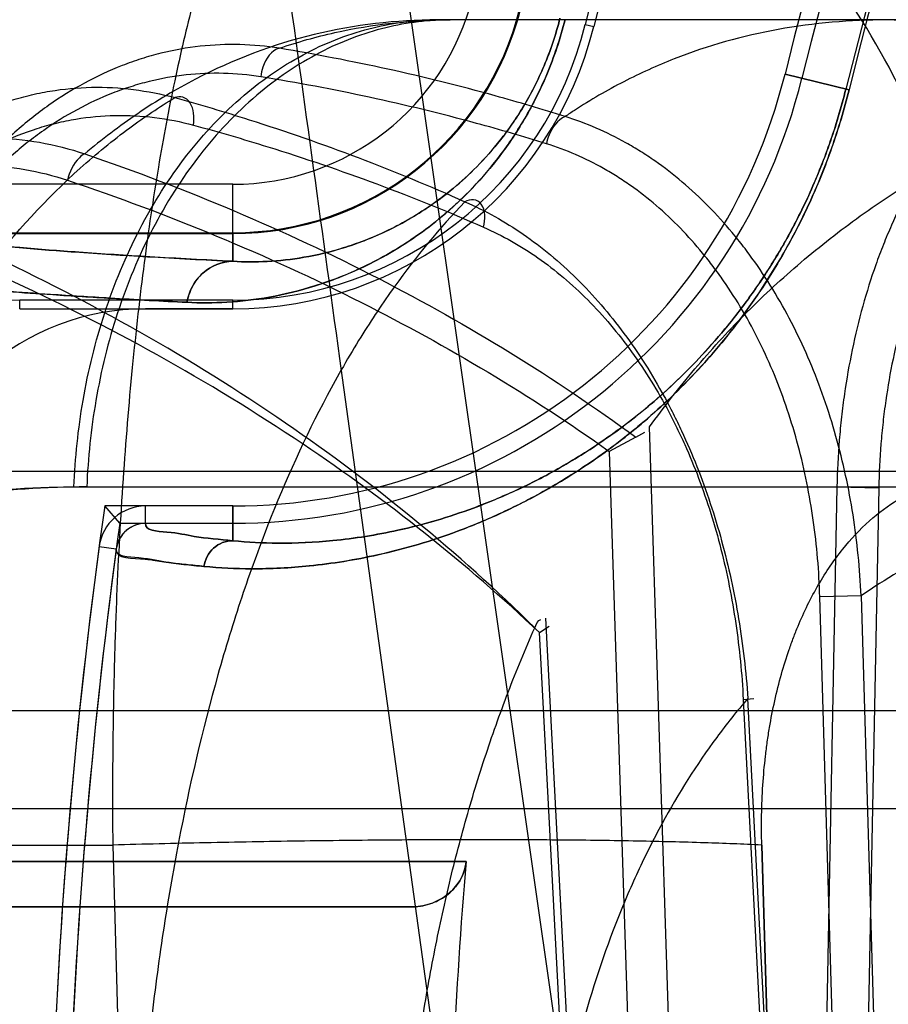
# Model space of a CAD drawing. Header units: millimetres. Extents: x 0 to 297, y 0 to 210.
# Tile 390 of 455: x 239.7503 to 239.8208, y 160.6194 to 160.6993. Entities that reach past the tile are written whole.
import ezdxf

# ---------------------------------------------------------------- set-up
doc = ezdxf.new("R2010")
doc.units = ezdxf.units.MM
doc.header["$LTSCALE"] = 16.335
doc.layers.get('0').update_dxf_attribs({"linetype": 'CONTINUOUS'})
for name, color, linetype in [('AXES_REF', 7, 'CONTINUOUS'), ('INTFCLR_1', 7, 'CONTINUOUS'), ('INTFCLR_144815', 7, 'CONTINUOUS'), ('INTFCLR_72935', 7, 'CONTINUOUS')]:
    doc.layers.add(name, color=color, linetype=linetype)

msp = doc.modelspace()

# ---------------------------------------------------------------- linework, layer by layer
at = {"color": 7, "linetype": 'Continuous'}
for radius in [7.756662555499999, 7.756, 7.706331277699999]:
    msp.add_circle((241.4302422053, 154.539298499), radius, dxfattribs=at)
msp.add_arc((241.4302422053, 154.539298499), 7.68, 278.2771290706, 261.7228709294, dxfattribs=at)
at = {"layer": 'AXES_REF', "color": 9, "linetype": 'Continuous'}
msp.add_arc((241.4302422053, 154.539298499), 7.075609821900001, 94.4118118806, 85.5881881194, dxfattribs=at)
at = {"layer": 'INTFCLR_1', "color": 9, "linetype": 'Continuous'}
for p, q in [((239.8124560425, 160.6949085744), (239.8176512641, 160.6936198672)), ((239.7676401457, 160.6859562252), (239.7431771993, 160.6859562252)), ((239.7676401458, 160.6797059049), (239.7676401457, 160.6859562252)), ((239.7421018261, 160.6819580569), (239.7676401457, 160.6819568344)), ((239.7605622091, 160.6584407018), (239.7605621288, 160.6598513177)), ((239.7676401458, 160.6570285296), (239.7676401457, 160.6598513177)), ((239.756785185, 160.6565461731), (239.7581833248, 160.6563589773)), ((239.7865670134, 160.6310033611), (239.7318387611, 160.6310033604)), ((239.6046852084, 160.627298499), (239.7820684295, 160.6272984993))]:
    msp.add_line(p, q, dxfattribs=at)
at = {"layer": 'INTFCLR_1', "color": 6, "linetype": 'Continuous'}
for p, q in [((239.7676401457, 160.6758513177), (239.7605614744, 160.6758513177)), ((239.7676401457, 160.6598513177), (239.7605621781, 160.6598513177)), ((239.7605621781, 160.6584407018), (239.7676401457, 160.6584407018))]:
    msp.add_line(p, q, dxfattribs=at)
at = {"layer": 'INTFCLR_1', "color": 9, "linetype": 'Continuous'}
for centre, radius, start, end in [((240.2140185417, 160.5952984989), 0.4834862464, 136.3898582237, 175.7650415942), ((240.2140185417, 160.595298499), 0.408648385, 138.8345507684, 166.0686236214), ((240.2140185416, 160.595298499), 0.4083798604, 138.8345501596, 166.0686229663), ((239.7676401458, 160.7060254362), 0.0200692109, 270.0000000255, 346.0686235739), ((239.7676401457, 160.7060254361), 0.0240686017, 270.0000000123, 346.0686236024)]:
    msp.add_arc(centre, radius, start, end, dxfattribs=at)
at = {"layer": 'INTFCLR_1', "color": 6, "linetype": 'Continuous'}
for centre, radius, start, end in [((240.2140185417, 160.595298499), 0.4794897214, 137.2913519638, 169.1014109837), ((240.2140185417, 160.595298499), 0.4297325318, 138.8345507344, 166.0686236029), ((240.2140185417, 160.595298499), 0.4137325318, 138.8345508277, 166.0686237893), ((240.2140185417, 160.595298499), 0.4123219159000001, 138.8345507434, 166.0686235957), ((239.7676401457, 160.7060254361), 0.0301741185, 270.0000002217, 346.0686238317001), ((239.7676401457, 160.7060254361), 0.04617411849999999, 270.0000003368, 346.0686220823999), ((239.7676401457, 160.7060254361), 0.04758473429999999, 269.9999999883, 346.0686236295), ((239.7605623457, 160.6560404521), 0.0198108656, 90.0025200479, 172.3711763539), ((239.7605623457, 160.6560404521), 0.0038108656, 90.00251033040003, 172.3740739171), ((239.7605623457, 160.6560404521), 0.0024002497, 90.0032602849, 172.374066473), ((240.2140185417, 160.595298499), 0.4613172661, 172.3704884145, 183.9851791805), ((240.2140185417, 160.595298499), 0.4599066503, 172.3704828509, 183.9926675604), ((240.2140185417, 160.595298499), 0.4289401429, 175.2251899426, 179.4664088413)]:
    msp.add_arc(centre, radius, start, end, dxfattribs=at)
at = {"layer": 'INTFCLR_1', "color": 9, "linetype": 'Continuous'}
for points, knots in [([(239.7639196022, 160.6763767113), (239.7649961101, 160.6763227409), (239.7672409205, 160.6763333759), (239.7707337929, 160.6767477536), (239.7737732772, 160.6774934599), (239.7763120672, 160.6783879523), (239.7783311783, 160.6792647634), (239.780412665, 160.6803618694), (239.7825485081, 160.6817178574), (239.7847274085, 160.683382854), (239.7869380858, 160.68542851), (239.7887326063, 160.687473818), (239.7901443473, 160.6893899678), (239.7912116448, 160.6910468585), (239.7922258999, 160.6928796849), (239.7931559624, 160.6948837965), (239.7939709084, 160.6970480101), (239.7944097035, 160.6985587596), (239.7946027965, 160.699337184)], [0, 0, 0, 0, 0.0779033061, 0.1618667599, 0.253680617, 0.3034199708, 0.3562896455, 0.4126322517, 0.4733102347, 0.5389302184, 0.6105590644, 0.6906636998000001, 0.7351564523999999, 0.7824908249, 0.8330084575, 0.8864378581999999, 0.9420335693, 1, 1, 1, 1]), ([(239.7676401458, 160.6797059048), (239.7685671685, 160.6796523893), (239.7705016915, 160.6796474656), (239.77351528, 160.6799847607), (239.7761415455, 160.6806124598), (239.7783367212, 160.6813729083), (239.7800845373, 160.6821213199), (239.7818862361, 160.6830606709), (239.7837369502, 160.6842247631), (239.7856253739, 160.6856570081), (239.7875426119, 160.6874199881), (239.7890986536, 160.6891845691), (239.7903230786, 160.6908389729), (239.7912485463, 160.6922701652), (239.7921283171, 160.6938545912), (239.7929347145, 160.6955876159), (239.7936409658, 160.6974596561), (239.7940209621, 160.6987665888), (239.7941879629, 160.699440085)], [0, 0, 0, 0, 0.0776846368, 0.1614602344, 0.2531489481, 0.3029013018, 0.3556901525, 0.4120655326, 0.4727178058, 0.5383906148, 0.6100777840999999, 0.6902787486, 0.7347779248, 0.7821808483, 0.8327613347, 0.8862761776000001, 0.9419483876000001, 1, 1, 1, 1]), ([(239.7652985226, 160.6549401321), (239.766580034, 160.6548150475), (239.7694386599, 160.6546798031), (239.7741752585, 160.6549199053), (239.7798038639, 160.6558360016), (239.7850104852, 160.6573826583), (239.788921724, 160.6590150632), (239.7913744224, 160.6602145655), (239.7940387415, 160.661661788), (239.7975221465, 160.6638783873), (239.8009687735, 160.6665889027), (239.8037941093, 160.6692095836), (239.8060132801, 160.6715314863), (239.808240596, 160.6741857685), (239.8104495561, 160.6772242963), (239.812589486, 160.6806912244), (239.8145893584, 160.6846173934), (239.8163383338, 160.6889566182), (239.8172582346, 160.692035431), (239.8176512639, 160.6936198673)], [0, 0, 0, 0, 0.0546088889, 0.1211683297, 0.2007950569, 0.2959181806, 0.3507413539, 0.380380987, 0.4116808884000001, 0.4792976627, 0.5552209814, 0.5972744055, 0.6426583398, 0.6913478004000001, 0.7441210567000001, 0.8018425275, 0.8639600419, 0.9307654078, 1, 1, 1, 1]), ([(239.7676401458, 160.6570285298), (239.7688556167, 160.6569055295), (239.7715671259, 160.6567638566), (239.776063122, 160.6569776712), (239.7814083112, 160.6578323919), (239.7863553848, 160.6592900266), (239.7900731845, 160.6608332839), (239.7924043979, 160.6619686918), (239.7949374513, 160.6633389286), (239.7982483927, 160.6654392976), (239.801526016, 160.6680100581), (239.8042123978, 160.6704966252), (239.8063231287, 160.6727006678), (239.8084412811, 160.6752206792), (239.8105424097, 160.6781065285), (239.8125776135, 160.6813997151), (239.8144796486, 160.6851299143), (239.81614266, 160.6892530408), (239.817017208, 160.6921788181), (239.817390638, 160.6936845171)], [0, 0, 0, 0, 0.054551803, 0.1210381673, 0.2006278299, 0.2957140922, 0.3505402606, 0.3802099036, 0.4114671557, 0.4791025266, 0.5550208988, 0.5971000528, 0.6424803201, 0.6911977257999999, 0.7439878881, 0.8017400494, 0.8638847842, 0.9307288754, 1, 1, 1, 1]), ([(239.7676401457, 160.6797059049), (239.7653912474, 160.6798186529), (239.7612199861, 160.6800421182), (239.7554585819, 160.6804064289), (239.7506902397, 160.6807738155), (239.7469218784, 160.6811368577), (239.7441668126, 160.6815018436), (239.742667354, 160.6817812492), (239.7421018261, 160.6819580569)], [0, 0, 0, 0, 0.2632404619, 0.488345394, 0.6748526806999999, 0.8223794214, 0.9307304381, 1, 1, 1, 1]), ([(239.7676401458, 160.6797059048), (239.7667706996, 160.6797006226), (239.7653899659, 160.679142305), (239.7642913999, 160.6777028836), (239.7639927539, 160.6768174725), (239.7639196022, 160.6763767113)], [0, 0, 0, 0, 0.4872148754, 0.7496349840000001, 1, 1, 1, 1]), ([(239.7377948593, 160.6787847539), (239.7385762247, 160.6784375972), (239.7400726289, 160.6782362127), (239.7422060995, 160.6779233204), (239.7442630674, 160.6777033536), (239.7466576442, 160.6774761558), (239.7496055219, 160.6772372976), (239.7533905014, 160.6769699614), (239.7582520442, 160.6766721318), (239.7618808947, 160.6764789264), (239.763919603, 160.6763767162)], [0, 0, 0, 0, 0.0976424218, 0.1690009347, 0.2472990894, 0.3335584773, 0.4437851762, 0.5850020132, 0.7668876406, 1, 1, 1, 1]), ([(239.7676401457, 160.6570285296), (239.7665956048, 160.6571304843), (239.7646579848, 160.6572808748), (239.7627417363, 160.6577735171), (239.7604765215, 160.6578255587), (239.7605621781, 160.6584407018)], [0, 0, 0, 0, 0.4333569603, 0.7435471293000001, 1, 1, 1, 1]), ([(239.7581833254, 160.6563589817), (239.7580729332, 160.6555348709), (239.7604440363, 160.6556537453), (239.7620261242, 160.6552761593), (239.763682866, 160.6551114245), (239.7647537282, 160.6549933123), (239.7652985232, 160.6549401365)], [0, 0, 0, 0, 0.3420070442, 0.550744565, 0.7748459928, 1, 1, 1, 1]), ([(239.7676401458, 160.6570285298), (239.7670845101, 160.6570267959), (239.7659316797, 160.6565901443), (239.765371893, 160.6554967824), (239.7652985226, 160.6549401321)], [0, 0, 0, 0, 0.4973921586, 1, 1, 1, 1])]:
    msp.add_open_spline(points, degree=3, knots=knots, dxfattribs=at)
at = {"layer": 'INTFCLR_1', "color": 6, "linetype": 'Continuous'}
msp.add_open_spline([(239.7820684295, 160.627298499), (239.7825964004, 160.627298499), (239.7836360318, 160.627460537), (239.7849863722, 160.628151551), (239.7861177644, 160.6293031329), (239.7865148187, 160.6303784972), (239.7865670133, 160.6310033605)], degree=3, knots=[0, 0, 0, 0, 0.2492807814, 0.4872369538, 0.7039441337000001, 1, 1, 1, 1], dxfattribs=at)
at = {"layer": 'INTFCLR_144815', "color": 9, "linetype": 'Continuous'}
for p, q in [((239.8541632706, 160.1957300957), (239.7090874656, 161.2100770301)), ((240.7288217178, 160.699298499), (239.7842564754, 160.6992984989)), ((239.8490574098, 160.1447785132), (239.7763287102, 160.6718127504)), ((239.8041874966, 160.5810437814), (239.8014609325, 160.6662657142)), ((239.7981935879, 160.6642812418), (239.8009085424, 160.5792984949)), ((240.8172109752, 160.6626480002), (239.685174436, 160.6626480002)), ((239.7547497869, 160.6613919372), (240.7641142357, 160.6613919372)), ((239.8166648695, 160.6613919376), (239.8150648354, 160.5792984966)), ((239.8166648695, 160.6613919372), (239.8200614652, 160.6613082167)), ((239.8200614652, 160.6613082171), (239.8184586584, 160.5792984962)), ((239.8186291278, 160.6525512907), (239.8152789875, 160.6524675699)), ((239.8174420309, 160.5792984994), (239.8152789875, 160.6524675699)), ((239.8186291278, 160.6525512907), (239.8207466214, 160.5810437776)), ((239.7930114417, 160.6507431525), (239.7966654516, 160.5810437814)), ((239.7962063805, 160.5792984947), (239.7925194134, 160.6495663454)), ((239.8090654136, 160.6441503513), (239.8099216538, 160.6442282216)), ((239.8090654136, 160.6441503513), (239.8124074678, 160.5792984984)), ((239.8126930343, 160.5810437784), (239.809439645, 160.6442340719)), ((239.9300555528, 160.643228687), (239.5152219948, 160.6432286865)), ((239.5232216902, 160.6352984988), (239.978090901, 160.6352984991)), ((239.713490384, 160.6323227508), (239.757895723, 160.6323227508)), ((239.757895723, 160.6323227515), (239.7586339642, 160.6055728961))]:
    msp.add_line(p, q, dxfattribs=at)
at = {"layer": 'INTFCLR_144815', "color": 6, "linetype": 'Continuous'}
for p, q in [((239.8003447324, 160.6654329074), (239.7981935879, 160.6642812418)), ((239.8003447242, 160.6654329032), (239.8010698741, 160.6658456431)), ((239.7925194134, 160.6495663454), (239.7933017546, 160.65009066)), ((239.8113568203, 160.6055728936), (239.8105702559, 160.6323232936)), ((239.8105702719, 160.6323227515), (239.8113568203, 160.6055728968))]:
    msp.add_line(p, q, dxfattribs=at)
at = {"layer": 'INTFCLR_144815', "color": 9, "linetype": 'Continuous'}
msp.add_arc((239.7786786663, 160.659298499), 0.064, 3.000000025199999, 90.0000000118, dxfattribs=at)
at = {"layer": 'INTFCLR_144815', "color": 7, "linetype": 'Continuous'}
msp.add_open_spline([(239.77632871, 160.671812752), (239.7748105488, 160.6828142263), (239.771821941, 160.7045011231), (239.7674323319, 160.7364475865), (239.7632210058, 160.7671909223), (239.7591480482, 160.7970204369), (239.7551740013, 160.8262273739), (239.7512807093, 160.8549518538), (239.7475286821, 160.8827526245), (239.7439599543, 160.9093190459), (239.740557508, 160.9347771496), (239.7372901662, 160.959364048), (239.7341556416, 160.9831053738), (239.7312151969, 161.0055420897), (239.7285176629, 161.0262958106), (239.7261250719, 161.0448708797), (239.7240085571, 161.0614623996), (239.7221717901, 161.0760089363), (239.7205522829, 161.0889758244), (239.7191294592, 161.100498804), (239.7178737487, 161.11079401), (239.7167814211, 161.1198663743), (239.7158096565, 161.1280436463), (239.7149457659, 161.1354156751), (239.7141716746, 161.1421237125), (239.7135074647, 161.1479694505), (239.7129090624, 161.1533201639), (239.7123668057, 161.1582541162), (239.7118799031, 161.1627702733), (239.7114566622, 161.1667734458), (239.7110754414, 161.1704535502), (239.7107310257, 161.1738543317), (239.7104260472, 161.1769405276), (239.7101561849, 161.1797409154), (239.7099151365, 161.1823114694), (239.7096997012, 161.1846798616), (239.7095067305, 161.1868698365), (239.7093352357, 161.18888592), (239.7091829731, 161.1907490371), (239.7090554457, 161.1923761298), (239.708945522, 161.1938410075), (239.7088453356, 161.1952409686), (239.7087546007, 161.1965835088), (239.7086757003, 161.1978324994), (239.7085952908, 161.1992029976), (239.708520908, 161.2006214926), (239.7084502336, 161.2022636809), (239.7084006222, 161.2037721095), (239.7083827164, 161.2052764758), (239.7083720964, 161.2066513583), (239.7085115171, 161.208076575), (239.7083233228, 161.2101330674), (239.7090874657, 161.2100770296)], degree=3, knots=[0, 0, 0, 0, 0.06138756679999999, 0.121008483, 0.1782451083, 0.2329100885, 0.2874227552, 0.3411757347, 0.393138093, 0.4424863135, 0.4893421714, 0.5351104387, 0.5795865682, 0.6217125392, 0.6601911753, 0.6952689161, 0.7252355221, 0.7526449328, 0.7763141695, 0.7974675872, 0.816822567, 0.8336432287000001, 0.8479777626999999, 0.8623409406, 0.8746713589, 0.8853028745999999, 0.8948614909, 0.9044321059, 0.9127397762, 0.9199694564, 0.9266831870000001, 0.9331906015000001, 0.9388636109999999, 0.9438253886, 0.9487415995, 0.9531348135, 0.9569708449, 0.9608937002, 0.9643190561, 0.9673036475, 0.9699151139, 0.9724390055, 0.9750617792, 0.9773530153, 0.9793565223, 0.9826506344, 0.9852026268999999, 0.9884485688, 0.9909663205, 0.99360072, 0.9957648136, 1, 1, 1, 1], dxfattribs=at)
at = {"layer": 'INTFCLR_144815', "color": 9, "linetype": 'Continuous'}
for points, knots in [([(239.779557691, 160.723298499), (239.7781019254, 160.7232984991), (239.774741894, 160.7220504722), (239.7721344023, 160.7189645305), (239.7704387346, 160.7163363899), (239.7691354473, 160.7140014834), (239.7675813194, 160.710596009), (239.7658815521, 160.7058994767), (239.7645984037, 160.7014822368), (239.7636203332, 160.697552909), (239.7626346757, 160.6931265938), (239.7615150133, 160.6871277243), (239.7605835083, 160.6808032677), (239.7599217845, 160.6753764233), (239.7593048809, 160.6695297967), (239.758679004, 160.6618998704), (239.7582547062, 160.654065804), (239.7580282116, 160.6475652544), (239.757879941, 160.6408268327), (239.757864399, 160.6357325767), (239.757895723, 160.632322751)], [0, 0, 0, 0, 0.0447683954, 0.1032005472, 0.1213211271, 0.1410891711, 0.1853432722, 0.2362765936, 0.2945595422, 0.3267150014, 0.3607913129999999, 0.4340002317, 0.5143214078, 0.5573399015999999, 0.6021191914, 0.6951105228, 0.7927308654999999, 0.8433596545, 0.8951349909, 1, 1, 1, 1]), ([(239.8295869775, 160.6626480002), (239.8294323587, 160.6664170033), (239.8285839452, 160.6740906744), (239.8256325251, 160.6853988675), (239.8208851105, 160.6961969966), (239.8144453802, 160.7058149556), (239.8066141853, 160.7136566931), (239.7978530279, 160.7193029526), (239.7887223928, 160.7225875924), (239.7825292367, 160.723298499), (239.779557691, 160.723298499)], [0, 0, 0, 0, 0.1308834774, 0.2668605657, 0.4040067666, 0.5382363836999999, 0.666176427, 0.7858622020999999, 0.8968959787, 1, 1, 1, 1]), ([(239.7547497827, 160.6613919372), (239.7548409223, 160.6637462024), (239.7553398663, 160.6685332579), (239.757076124, 160.6755918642), (239.7598684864, 160.6823327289), (239.7636568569, 160.6883406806), (239.7682690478, 160.6932462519), (239.7734353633, 160.6967864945), (239.7780286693, 160.6985412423), (239.7812147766, 160.6991174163), (239.7829662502, 160.6992730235), (239.7838290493, 160.699298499), (239.7842564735, 160.699298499)], [0, 0, 0, 0, 0.1339492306, 0.2727111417, 0.4118952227, 0.5469808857, 0.6743350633, 0.7920383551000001, 0.9000813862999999, 0.9509592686, 0.9756993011, 1, 1, 1, 1]), ([(239.7842564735, 160.699298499), (239.7808992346, 160.699298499), (239.7740753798, 160.6985141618), (239.7668047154, 160.6957513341), (239.7622154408, 160.6931855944), (239.7591650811, 160.6912393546), (239.7569996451, 160.6895888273), (239.7556258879, 160.6884303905)], [0, 0, 0, 0, 0.3224796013, 0.6526157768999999, 0.7390842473, 0.8273898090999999, 1, 1, 1, 1]), ([(239.7852763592, 160.699298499), (239.7844147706, 160.699298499), (239.7826570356, 160.6991935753), (239.7790532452, 160.6985412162), (239.774462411, 160.696786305), (239.7692999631, 160.6932459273), (239.7646910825, 160.6883403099), (239.7609055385, 160.6823324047), (239.7581152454, 160.6755916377), (239.7563802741, 160.6685331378), (239.7558817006, 160.6637461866), (239.7557906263, 160.6613919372)], [0, 0, 0, 0, 0.0489996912, 0.09985824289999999, 0.2078673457, 0.3255494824, 0.4528998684, 0.5879993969, 0.7272116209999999, 0.8660105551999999, 1, 1, 1, 1]), ([(239.7714189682, 160.6969958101), (239.7728934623, 160.6975046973), (239.7774190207, 160.6987917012), (239.7821391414, 160.699298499), (239.7852763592, 160.699298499)], [0, 0, 0, 0, 0.3320886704, 1, 1, 1, 1]), ([(239.8206958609, 160.699298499), (239.8177547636, 160.6992984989), (239.8118723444, 160.6988070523), (239.8047355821, 160.6967979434), (239.8000029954, 160.6946529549), (239.7973353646, 160.6931918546), (239.7957610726, 160.6922224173), (239.7948590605, 160.6916227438), (239.79460704, 160.6914516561)], [0, 0, 0, 0, 0.3192726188, 0.6368806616, 0.7993954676, 0.8824224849, 0.9669332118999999, 1, 1, 1, 1]), ([(239.8413507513, 160.699298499), (239.8397528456, 160.699298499), (239.8373136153, 160.6989206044), (239.8346540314, 160.6978880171), (239.8331529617, 160.6971241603), (239.8308589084, 160.6957593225), (239.8283686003, 160.6936677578), (239.8262047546, 160.6911879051), (239.8250042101, 160.6895950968), (239.8232138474, 160.6869747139), (239.8216923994, 160.6840985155), (239.820422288, 160.6810533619), (239.8196079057, 160.6788780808), (239.8183531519, 160.6748847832), (239.8174959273, 160.6707267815), (239.8170287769, 160.6670706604), (239.8167862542, 160.6645568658), (239.816690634, 160.6626597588), (239.8166648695, 160.6613919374)], [0, 0, 0, 0, 0.09677262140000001, 0.1466634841, 0.1724126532, 0.1986879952, 0.3082506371, 0.3671893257, 0.3978419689, 0.4289885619, 0.5593572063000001, 0.5937401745, 0.6288229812, 0.6999849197, 0.8470743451, 0.8850524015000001, 0.9232021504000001, 1, 1, 1, 1]), ([(239.8489829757, 160.6613919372), (239.8489615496, 160.6619692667), (239.8489004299, 160.6631316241), (239.8487036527, 160.6654800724), (239.8481511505, 160.6696597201), (239.8467564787, 160.6755794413), (239.8440847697, 160.6823138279), (239.8404597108, 160.6883189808), (239.8360438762, 160.6932268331), (239.8310913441, 160.6967750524), (239.8266747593, 160.6985394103), (239.8236128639, 160.6991173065), (239.8219329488, 160.6992730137), (239.8211056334, 160.6992984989), (239.8206958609, 160.699298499)], [0, 0, 0, 0, 0.0333965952, 0.0672724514, 0.1362113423, 0.2769680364, 0.4176296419, 0.5533630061, 0.6803352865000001, 0.7966381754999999, 0.9025274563, 0.9521889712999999, 0.9763123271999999, 1, 1, 1, 1]), ([(239.771418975, 160.6969956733), (239.7693038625, 160.6973379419), (239.7660291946, 160.697421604), (239.7623065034, 160.6967533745), (239.7602041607, 160.6961591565), (239.7570464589, 160.6950399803), (239.7540402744, 160.693391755), (239.7513008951, 160.6913356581), (239.7494824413, 160.6898044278), (239.7473356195, 160.6876723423), (239.7453958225, 160.685301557), (239.743956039, 160.6832570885), (239.7418800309, 160.6799882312), (239.740173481, 160.6764414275), (239.7388402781, 160.6727280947), (239.7380334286, 160.6701451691), (239.7368898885, 160.6654959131), (239.7363914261, 160.661396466), (239.7362700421, 160.6586525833)], [0, 0, 0, 0, 0.1098685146, 0.1653265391, 0.1935295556, 0.2218009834, 0.3370645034, 0.3670847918, 0.397439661, 0.4588941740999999, 0.5219269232, 0.5542432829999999, 0.5870709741, 0.7204576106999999, 0.7546908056, 0.7893863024, 0.8591629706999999, 1, 1, 1, 1]), ([(239.771418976, 160.6969956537), (239.7707613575, 160.6968410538), (239.770124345, 160.6958551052), (239.7699379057, 160.6949515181), (239.7699088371, 160.6946835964)], [0, 0, 0, 0, 0.7148334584, 1, 1, 1, 1]), ([(239.7946070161, 160.6914515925), (239.7927248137, 160.6920485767), (239.785102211, 160.6943129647), (239.7773156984, 160.6960227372), (239.771418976, 160.6969956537)], [0, 0, 0, 0, 0.2483454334, 1, 1, 1, 1]), ([(239.8432156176, 160.6969403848), (239.8417152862, 160.6969402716), (239.8394249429, 160.6965853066), (239.8369283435, 160.6956143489), (239.8355193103, 160.6948964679), (239.8333659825, 160.6936133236), (239.8310287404, 160.6916473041), (239.828998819, 160.6893163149), (239.8278726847, 160.687819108), (239.826193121, 160.685355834), (239.824766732, 160.6826521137), (239.8235762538, 160.6797899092), (239.822812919, 160.677745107), (239.8216371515, 160.6739912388), (239.8208353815, 160.6700827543), (239.8203991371, 160.6666462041), (239.8201731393, 160.664283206), (239.8200847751, 160.6624999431), (239.8200614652, 160.6613082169)], [0, 0, 0, 0, 0.09671958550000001, 0.1465811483, 0.1723152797, 0.1985770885, 0.3080981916, 0.3670223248, 0.3976699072, 0.4288129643, 0.5591856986, 0.5935743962, 0.6286652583, 0.6998486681, 0.8469952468, 0.8849910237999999, 0.9231601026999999, 1, 1, 1, 1]), ([(239.7699088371, 160.6946835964), (239.7679184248, 160.6950053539), (239.7648357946, 160.695082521), (239.7613309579, 160.6944530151), (239.7593499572, 160.6938930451), (239.7563716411, 160.6928389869), (239.7535354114, 160.6912862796), (239.750947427, 160.6893513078), (239.7492281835, 160.6879094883), (239.7471971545, 160.6859017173), (239.7453587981, 160.6836698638), (239.7439930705, 160.6817446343), (239.7420218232, 160.6786664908), (239.7403946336, 160.6753270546), (239.7391175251, 160.6718291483), (239.7383419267, 160.6693965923), (239.7372362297, 160.6650180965), (239.7367382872, 160.6611554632), (239.7366038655, 160.6585688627)], [0, 0, 0, 0, 0.1096189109, 0.1650089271, 0.1931906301, 0.2214485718, 0.3367240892, 0.3667609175, 0.3971372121, 0.4586431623, 0.5217283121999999, 0.5540726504, 0.5869294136, 0.7204219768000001, 0.7546742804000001, 0.7893855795, 0.8591827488, 1, 1, 1, 1]), ([(239.7930968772, 160.6892504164), (239.7912142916, 160.68983558), (239.7835877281, 160.692055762), (239.7758032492, 160.6937305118), (239.7699088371, 160.6946835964)], [0, 0, 0, 0, 0.2482161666, 1, 1, 1, 1]), ([(239.7263225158, 160.6547379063), (239.7263795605, 160.6576111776), (239.7267998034, 160.6619065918), (239.7279000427, 160.666786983), (239.7286969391, 160.6694955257), (239.7300283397, 160.6733787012), (239.7317710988, 160.6770811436), (239.7339275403, 160.6804721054), (239.735428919, 160.6825831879), (239.7374633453, 160.6850136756), (239.7397270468, 160.6871674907), (239.7416487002, 160.6886897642), (239.7445536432, 160.6907119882), (239.747758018, 160.6922580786), (239.7511015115, 160.6931913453), (239.7533359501, 160.6936461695), (239.7573046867, 160.6940192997), (239.7607409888, 160.6935852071), (239.762931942, 160.6929926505)], [0, 0, 0, 0, 0.1415064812, 0.2113104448, 0.2461202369, 0.280468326, 0.4134509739, 0.4460433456, 0.4782975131, 0.5409537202, 0.6017877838, 0.6317837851, 0.6615815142, 0.7760743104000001, 0.8042398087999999, 0.8324475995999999, 0.8882424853, 1, 1, 1, 1]), ([(239.7644420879, 160.6907606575), (239.7644910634, 160.6910798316), (239.7645068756, 160.6917133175), (239.7642589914, 160.692573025), (239.7636320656, 160.6931166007), (239.7631328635, 160.6930684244), (239.762931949, 160.6929926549)], [0, 0, 0, 0, 0.2980497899, 0.5782504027, 0.8018042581, 1, 1, 1, 1]), ([(239.7193504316, 160.5855788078), (239.7195624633, 160.5889251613), (239.7199674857, 160.5939221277), (239.7206829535, 160.6005274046), (239.7214963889, 160.6069461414), (239.7227008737, 160.6147415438), (239.7244564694, 160.6238082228), (239.7261792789, 160.6311193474), (239.7275244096, 160.636092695), (239.7283236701, 160.6388597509), (239.7295214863, 160.6428340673), (239.7314200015, 160.6485373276), (239.7342330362, 160.6557516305), (239.7367954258, 160.6613867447), (239.7387020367, 160.6651147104), (239.7398054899, 160.6671499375), (239.7414321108, 160.6700364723), (239.7439427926, 160.6740965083), (239.7485865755, 160.6805141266), (239.7530865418, 160.6854260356), (239.7572216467, 160.6889709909), (239.7597462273, 160.6909325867), (239.7616769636, 160.6922313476), (239.7629318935, 160.6929926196)], [0, 0, 0, 0, 0.0839822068, 0.1255314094, 0.166399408, 0.2460266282, 0.3230456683, 0.3976498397, 0.43409919, 0.4520761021, 0.4697861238, 0.5380636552, 0.6025619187, 0.6636457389, 0.6930137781, 0.7074212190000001, 0.7216279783, 0.7760004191, 0.8268564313, 0.9199491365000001, 0.9418203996, 0.9632373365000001, 1, 1, 1, 1]), ([(239.762931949, 160.6929926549), (239.7649555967, 160.6924323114), (239.7729519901, 160.690058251), (239.7807734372, 160.6870914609), (239.7864708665, 160.6845440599)], [0, 0, 0, 0, 0.2517502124, 1, 1, 1, 1]), ([(239.7297142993, 160.6546541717), (239.7297959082, 160.6573706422), (239.7302306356, 160.6614285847), (239.7313064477, 160.6660361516), (239.7320784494, 160.6685927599), (239.7333610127, 160.6722579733), (239.7350282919, 160.6757505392), (239.7370801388, 160.6789501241), (239.7385067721, 160.6809413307), (239.740436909, 160.6832330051), (239.7425800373, 160.6852647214), (239.7443976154, 160.6867005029), (239.7471415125, 160.6886057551), (239.7501638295, 160.6900647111), (239.753316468, 160.690945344), (239.7554202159, 160.6913745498), (239.7591523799, 160.6917271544), (239.7623836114, 160.6913191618), (239.7644420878, 160.6907606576)], [0, 0, 0, 0, 0.1417199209, 0.211646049, 0.2465180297, 0.2809284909, 0.4141483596, 0.4467938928, 0.4790964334, 0.5418307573, 0.6027188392, 0.6327299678, 0.6625316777, 0.7769212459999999, 0.8050295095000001, 0.8331654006, 0.8887756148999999, 1, 1, 1, 1]), ([(239.7644420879, 160.6907606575), (239.7664653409, 160.690211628), (239.7744563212, 160.6878866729), (239.7822790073, 160.6849794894), (239.7879810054, 160.6824810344)], [0, 0, 0, 0, 0.2519199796, 1, 1, 1, 1]), ([(239.7946070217, 160.6914516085), (239.7939968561, 160.6912032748), (239.7934012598, 160.6903506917), (239.7931449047, 160.6894928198), (239.7930968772, 160.6892504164)], [0, 0, 0, 0, 0.7272097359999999, 1, 1, 1, 1]), ([(239.8186291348, 160.6525512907), (239.8185318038, 160.6547506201), (239.8181006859, 160.6591152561), (239.8169489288, 160.664464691), (239.8156543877, 160.6685893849), (239.8141377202, 160.6725249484), (239.8122652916, 160.6762462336), (239.8103049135, 160.6792585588), (239.8091069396, 160.6808828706), (239.8072816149, 160.6831615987), (239.8049214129, 160.6855690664), (239.8022911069, 160.6875998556), (239.8007405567, 160.6886270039), (239.7984050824, 160.6900135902), (239.7963193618, 160.69092196), (239.7946070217, 160.6914516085)], [0, 0, 0, 0, 0.136064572, 0.2704402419, 0.3373865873, 0.4030840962, 0.530994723, 0.593873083, 0.625029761, 0.6556978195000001, 0.774325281, 0.8321207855, 0.8608246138, 0.8892201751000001, 1, 1, 1, 1]), ([(239.714980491, 160.6481821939), (239.7150973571, 160.6512228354), (239.7156136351, 160.655768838), (239.7168464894, 160.6609339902), (239.7177299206, 160.6638150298), (239.7192065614, 160.6679747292), (239.7214358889, 160.672588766), (239.7246827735, 160.677323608), (239.7274037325, 160.6805041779), (239.7304003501, 160.6832850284), (239.7331181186, 160.6852483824), (239.735400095, 160.6865750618), (239.7377159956, 160.6877157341), (239.7407100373, 160.6888235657), (239.7438189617, 160.6894792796), (239.7463290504, 160.6897150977), (239.7488365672, 160.6897600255), (239.7519757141, 160.6894545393), (239.7544238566, 160.6888319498), (239.7556258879, 160.6884303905)], [0, 0, 0, 0, 0.1377789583, 0.206061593, 0.2402336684, 0.2741707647, 0.4059257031, 0.4705534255, 0.5337519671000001, 0.5950390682, 0.6552457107, 0.6851158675, 0.7144741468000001, 0.7720589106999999, 0.8291580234, 0.8577649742, 0.886116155, 0.9426164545, 1, 1, 1, 1]), ([(239.8152789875, 160.65246757), (239.815217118, 160.6545509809), (239.8148701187, 160.6586833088), (239.8138501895, 160.663752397), (239.8126786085, 160.6676574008), (239.8112952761, 160.6713776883), (239.8095714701, 160.6748950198), (239.8077558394, 160.6777424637), (239.8066440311, 160.6792766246), (239.8049490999, 160.6814280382), (239.8027498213, 160.6837004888), (239.8002928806, 160.6856173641), (239.7988430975, 160.686586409), (239.7966575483, 160.6878951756), (239.7947025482, 160.6887515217), (239.7930968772, 160.6892504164)], [0, 0, 0, 0, 0.1369216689, 0.2717695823, 0.338828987, 0.4045662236, 0.532378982, 0.5951349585, 0.6262153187, 0.6568011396, 0.775053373, 0.8326460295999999, 0.861249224, 0.8895477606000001, 1, 1, 1, 1]), ([(239.7556258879, 160.6884303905), (239.7554646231, 160.6883472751), (239.7547693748, 160.6878074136), (239.7543689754, 160.6869596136), (239.7542154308, 160.6862896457)], [0, 0, 0, 0, 0.2088302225, 1, 1, 1, 1]), ([(239.7556258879, 160.6884303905), (239.7638014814, 160.68563251), (239.7793526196, 160.6790818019), (239.7937641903, 160.6702731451), (239.800344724, 160.6654329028)], [0, 0, 0, 0, 0.514044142, 1, 1, 1, 1]), ([(239.7154915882, 160.6480984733), (239.715645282, 160.6509922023), (239.7161910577, 160.6553132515), (239.7174155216, 160.6602184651), (239.718281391, 160.6629524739), (239.7197197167, 160.6668969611), (239.72186739, 160.6712693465), (239.7249727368, 160.6757562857), (239.7275665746, 160.678767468), (239.7304137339, 160.6814010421), (239.7329914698, 160.6832606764), (239.735153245, 160.6845169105), (239.7373431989, 160.6855974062), (239.7401709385, 160.6866474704), (239.7431054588, 160.6872694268), (239.7454720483, 160.6874953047), (239.7478327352, 160.6875401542), (239.7507855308, 160.6872564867), (239.7530866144, 160.6866683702), (239.7542154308, 160.6862896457)], [0, 0, 0, 0, 0.1383967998, 0.2069534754, 0.2412534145, 0.2753102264, 0.4074740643, 0.4722508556, 0.535550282, 0.5968850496, 0.6570763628, 0.6869117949, 0.7162142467, 0.7736285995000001, 0.8304669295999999, 0.8589069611, 0.8870712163, 0.9431353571, 1, 1, 1, 1]), ([(239.7542154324, 160.686289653), (239.7623829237, 160.6835491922), (239.7776368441, 160.6772600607), (239.7918171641, 160.6688109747), (239.7981939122, 160.6642814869)], [0, 0, 0, 0, 0.5241312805, 1, 1, 1, 1]), ([(239.7864708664, 160.6845440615), (239.7844094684, 160.6824016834), (239.7814656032, 160.6788118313), (239.7783906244, 160.6741931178), (239.7766088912, 160.6712043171), (239.7738643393, 160.6662350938), (239.7710431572, 160.6599931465), (239.7686577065, 160.653400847), (239.7673520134, 160.649330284), (239.7654161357, 160.6427606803), (239.7635561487, 160.6347338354), (239.7621429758, 160.6264696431), (239.7614355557, 160.6214971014), (239.7604747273, 160.6137207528), (239.7595411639, 160.6017395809), (239.7594047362, 160.5910177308), (239.7595047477, 160.5855788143)], [0, 0, 0, 0, 0.0850352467, 0.1321993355, 0.1586374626, 0.184533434, 0.2945491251, 0.3540148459, 0.3850058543, 0.4168022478, 0.5498956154, 0.6203095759, 0.6565717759, 0.6935412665, 0.8444107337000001, 1, 1, 1, 1]), ([(239.7879810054, 160.6824810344), (239.7880631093, 160.6828029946), (239.7881391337, 160.6834347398), (239.787938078, 160.6843447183), (239.7871908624, 160.6848174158), (239.7866853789, 160.6846570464), (239.7864708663, 160.6845440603)], [0, 0, 0, 0, 0.2971803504, 0.5669531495, 0.7831511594, 1, 1, 1, 1]), ([(239.7864708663, 160.6845440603), (239.7881276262, 160.6838268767), (239.790527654, 160.6824732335), (239.7934643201, 160.6802411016), (239.7955808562, 160.6783189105), (239.797570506, 160.676185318), (239.8000601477, 160.6730660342), (239.8019584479, 160.670068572), (239.8033855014, 160.6673515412), (239.8042979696, 160.6654717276), (239.8057566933, 160.6620777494), (239.8070936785, 160.6580321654), (239.808108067, 160.6538698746), (239.808916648, 160.6496215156), (239.8092902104, 160.6463930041), (239.8094396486, 160.6442340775)], [0, 0, 0, 0, 0.111371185, 0.1685828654, 0.2273923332, 0.2875095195, 0.3483614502, 0.4734187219, 0.5055197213, 0.537687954, 0.6022990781, 0.7333000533, 0.7998957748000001, 0.8664964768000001, 1, 1, 1, 1]), ([(239.7879810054, 160.6824810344), (239.7895310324, 160.6818018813), (239.7917748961, 160.6805205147), (239.7945115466, 160.6784048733), (239.7964808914, 160.6765830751), (239.7983294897, 160.6745614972), (239.8006369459, 160.671601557), (239.8023852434, 160.6687564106), (239.8036935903, 160.6661787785), (239.8045298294, 160.664392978), (239.8058610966, 160.6611636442), (239.8070625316, 160.657312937), (239.8079585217, 160.6533504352), (239.8086593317, 160.6492939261), (239.8089580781, 160.6462116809), (239.8090654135, 160.6441503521)], [0, 0, 0, 0, 0.1105823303, 0.1674153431, 0.2258611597, 0.2856450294, 0.3462207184, 0.4709151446, 0.5029696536, 0.5351116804, 0.5997423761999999, 0.7310957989, 0.7980420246, 0.8651201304, 1, 1, 1, 1]), ([(239.7921439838, 160.6499456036), (239.785942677, 160.6560798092), (239.7718863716, 160.6675195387), (239.7561230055, 160.6764119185), (239.7477106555, 160.680353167)], [0, 0, 0, 0, 0.4842558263, 1, 1, 1, 1]), ([(239.7925196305, 160.649566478), (239.7865866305, 160.6551931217), (239.7728450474, 160.6660509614), (239.7575232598, 160.6745179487), (239.7491211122, 160.6783739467)], [0, 0, 0, 0, 0.4693497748, 1, 1, 1, 1]), ([(239.8105702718, 160.6323227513), (239.8105228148, 160.6339420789), (239.810563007, 160.6363569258), (239.8108139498, 160.6391480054), (239.8110134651, 160.6407050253), (239.8113578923, 160.642937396), (239.8119105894, 160.6454522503), (239.8126627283, 160.6478612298), (239.813132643, 160.6491567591), (239.8138485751, 160.6509545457), (239.8148105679, 160.6529216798), (239.8159487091, 160.6547270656), (239.8166185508, 160.6556669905), (239.817606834, 160.6569484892), (239.8191931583, 160.6586456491), (239.821200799, 160.6601634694), (239.8228686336, 160.6610958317), (239.8245387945, 160.6618368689), (239.826282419, 160.6623364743), (239.8289549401, 160.6627234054), (239.8317259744, 160.6626221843), (239.8349207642, 160.661860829), (239.8369492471, 160.6610521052), (239.8382919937, 160.6603870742), (239.8392079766, 160.659895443), (239.8407261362, 160.6589837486), (239.8419527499, 160.6580939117), (239.8427209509, 160.6574755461)], [0, 0, 0, 0, 0.0896826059, 0.1334362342, 0.1550871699, 0.1765701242, 0.2584800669, 0.2972781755, 0.316210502, 0.3347560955, 0.4044043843, 0.4369852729, 0.4528107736, 0.4682811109, 0.5265679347, 0.5807910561, 0.6068375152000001, 0.632205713, 0.6818280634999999, 0.7065759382, 0.7815920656, 0.8333692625, 0.8878697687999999, 0.9020199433, 0.9163181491, 0.9454073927, 1, 1, 1, 1]), ([(239.7149804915, 160.6481821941), (239.7163620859, 160.6492656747), (239.7193364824, 160.6514015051), (239.7239503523, 160.6541194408), (239.7280052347, 160.6560418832), (239.7312299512, 160.6573255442), (239.7362434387, 160.6590728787), (239.7440646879, 160.6608909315), (239.7511776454, 160.661391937), (239.7547497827, 160.6613919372)], [0, 0, 0, 0, 0.1234078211, 0.2570125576, 0.3758298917, 0.4384281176, 0.5008929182, 0.748925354, 1, 1, 1, 1]), ([(239.7557906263, 160.6613919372), (239.7524507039, 160.6613919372), (239.747472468, 160.6610640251), (239.7409788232, 160.6599176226), (239.7378255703, 160.65911379), (239.7362700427, 160.6586525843)], [0, 0, 0, 0, 0.5068140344, 0.7538009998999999, 1, 1, 1, 1]), ([(239.8489829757, 160.6613919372), (239.8462588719, 160.6613906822), (239.8408628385, 160.6610718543), (239.8342497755, 160.6597468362), (239.829810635, 160.6583038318), (239.8273256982, 160.6573246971), (239.8258609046, 160.6566773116), (239.8228727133, 160.6552510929), (239.820581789, 160.653909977), (239.8186291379, 160.652551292)], [0, 0, 0, 0, 0.2546268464, 0.5036975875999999, 0.6280085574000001, 0.6904817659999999, 0.7532913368, 0.7776457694, 1, 1, 1, 1]), ([(239.8094396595, 160.6442340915), (239.8089915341, 160.6437134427), (239.8081292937, 160.642670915), (239.8056262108, 160.6394061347), (239.8030146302, 160.6352553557), (239.800787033, 160.6308085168), (239.7995793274, 160.6280857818), (239.7978086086, 160.6237375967), (239.7960939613, 160.6183864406), (239.7947922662, 160.6128467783), (239.7941450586, 160.6095270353), (239.7932715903, 160.6043543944), (239.7924282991, 160.5963660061), (239.7923242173, 160.589203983), (239.7924281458, 160.5855788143)], [0, 0, 0, 0, 0.0330260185, 0.0650214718, 0.1977633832, 0.2678561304, 0.3040333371, 0.3409350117, 0.4935538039, 0.5734544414, 0.6144424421, 0.6561400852, 0.8256420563, 1, 1, 1, 1]), ([(239.8105702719, 160.6323227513), (239.8090266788, 160.6323975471), (239.805675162, 160.6325262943), (239.8002773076, 160.6326586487), (239.7941794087, 160.6327398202), (239.7874948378, 160.6327661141), (239.7803663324, 160.6327361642), (239.7729561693, 160.632651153), (239.7654341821, 160.632514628), (239.7604019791, 160.6323916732), (239.757895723, 160.632322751)], [0, 0, 0, 0, 0.08799942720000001, 0.1909748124, 0.3074539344, 0.4352544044, 0.5716103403, 0.7133695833, 0.8572331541, 1, 1, 1, 1])]:
    msp.add_open_spline(points, degree=3, knots=knots, dxfattribs=at)
at = {"layer": 'INTFCLR_144815', "color": 6, "linetype": 'Continuous'}
for points, knots in [([(239.7786796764, 160.7232406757), (239.7796145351, 160.7232287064), (239.781483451, 160.7231591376), (239.7843995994, 160.7229114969), (239.7875609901, 160.7224809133), (239.7911080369, 160.7217891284), (239.7950217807, 160.7207597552), (239.7991992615, 160.7193390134), (239.8034629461, 160.7175198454), (239.8076655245, 160.7153326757), (239.8117425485, 160.7128038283), (239.8156638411, 160.7099374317), (239.8194434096, 160.7067130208), (239.8229912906, 160.703193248), (239.8263610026, 160.6993094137), (239.8294641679, 160.6951485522), (239.8323037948, 160.6906813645), (239.8348075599, 160.6860291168), (239.8369891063, 160.681189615), (239.8388412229, 160.6761785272), (239.8403336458, 160.67112432), (239.8414534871, 160.6662202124), (239.8422261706, 160.6616917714), (239.8425810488, 160.6588225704), (239.842720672, 160.6574757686)], [0, 0, 0, 0, 0.0278776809, 0.0557399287, 0.08723556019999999, 0.1229672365, 0.1634315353, 0.2078104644, 0.2544177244, 0.301516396, 0.3489413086, 0.3973369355, 0.4462084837, 0.4969436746, 0.5462080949, 0.5993974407, 0.6515652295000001, 0.7039026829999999, 0.756797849, 0.809722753, 0.8630778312, 0.9138226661, 0.9596261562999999, 1, 1, 1, 1]), ([(239.8014609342, 160.6662657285), (239.8026268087, 160.6678771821), (239.8050685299, 160.6710043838), (239.8090744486, 160.6753920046), (239.8134506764, 160.6794782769), (239.8182400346, 160.6832614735), (239.8234864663, 160.6867257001), (239.8272212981, 160.6887565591), (239.8291563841, 160.689707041)], [0, 0, 0, 0, 0.1628298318, 0.3244460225, 0.485909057, 0.652460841, 0.8235038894, 1, 1, 1, 1]), ([(239.7810348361, 160.5855788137), (239.780974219, 160.5876726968), (239.7809218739, 160.5918518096), (239.78105319, 160.5980990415), (239.7813965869, 160.6042910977), (239.7819535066, 160.6104085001), (239.7827253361, 160.6164341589), (239.7837149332, 160.6223563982), (239.7849248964, 160.6281566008), (239.7863603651, 160.6338267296), (239.788027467, 160.6393552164), (239.7899350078, 160.6447342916), (239.7913794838, 160.6482299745), (239.7921439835, 160.6499456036)], [0, 0, 0, 0, 0.09544020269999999, 0.1903798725, 0.2846433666, 0.3779344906, 0.4701898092, 0.5613594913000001, 0.6514315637, 0.7400675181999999, 0.8277651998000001, 0.9144240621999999, 1, 1, 1, 1])]:
    msp.add_open_spline(points, degree=3, knots=knots, dxfattribs=at)
msp.add_open_spline([(239.7921439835, 160.6499456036), (239.7922584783, 160.6502025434), (239.7923676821, 160.650616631), (239.792648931, 160.6506217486)], degree=3, dxfattribs=at)
at = {"layer": 'INTFCLR_72935', "color": 9, "linetype": 'Continuous'}
for p, q in [((239.7962473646, 160.6989292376), (239.7969266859, 160.6987607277)), ((239.8176512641, 160.6936198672), (239.8124560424, 160.6949085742)), ((239.7676401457, 160.6820254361), (239.7676401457, 160.6797059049)), ((239.7503432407, 160.6758513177), (239.7503432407, 160.676551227)), ((239.7676401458, 160.6758513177), (239.7676401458, 160.676551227)), ((239.7676401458, 160.6598513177), (239.7676401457, 160.6570285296)), ((239.7318387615, 160.6310033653), (239.7865670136, 160.6310033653)), ((239.7820684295, 160.6272984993), (239.6046466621, 160.627298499))]:
    msp.add_line(p, q, dxfattribs=at)
at = {"layer": 'INTFCLR_72935', "color": 6, "linetype": 'Continuous'}
for p, q in [((239.7419004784, 160.6820260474), (239.7676401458, 160.6820254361)), ((239.7676401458, 160.6765512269), (239.7503432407, 160.6765512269)), ((239.7503432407, 160.6758513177), (239.7676401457, 160.6758513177)), ((239.767640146, 160.6598513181), (239.7572400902, 160.6598513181)), ((239.7584670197, 160.6584407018), (239.7572400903, 160.6598513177)), ((239.7584670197, 160.6584407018), (239.7676401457, 160.6584407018))]:
    msp.add_line(p, q, dxfattribs=at)
at = {"layer": 'INTFCLR_72935', "color": 9, "linetype": 'Continuous'}
for centre, radius, start, end in [((240.2140185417, 160.5952984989), 0.4834862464, 136.3898582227, 175.7650415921), ((240.2140185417, 160.595298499), 0.408648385, 138.8345507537, 166.068623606), ((240.2140185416, 160.595298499), 0.4083798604, 138.8345501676, 166.0686229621)]:
    msp.add_arc(centre, radius, start, end, dxfattribs=at)
at = {"layer": 'INTFCLR_72935', "color": 6, "linetype": 'Continuous'}
for centre, radius, start, end in [((240.2140185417, 160.595298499), 0.4794897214, 136.8471002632, 169.5793628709), ((240.2140185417, 160.595298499), 0.4304324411, 138.8345507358, 166.0686236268), ((240.2140185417, 160.595298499), 0.4297325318, 138.8345508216, 166.0686234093), ((240.2140185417, 160.595298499), 0.4137325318, 138.8345508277, 166.0686237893), ((240.2140185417, 160.595298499), 0.4123219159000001, 138.8345507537, 166.068623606), ((239.7676401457, 160.7060254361), 0.024, 270.000000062, 346.0686233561), ((239.7676401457, 160.7060254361), 0.0294742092, 270.0000000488, 346.0686234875), ((239.7676401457, 160.7060254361), 0.0301741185, 270.0000005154, 346.0686265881), ((239.7676401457, 160.7060254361), 0.04617411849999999, 270.0000003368, 346.0686220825), ((239.7676401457, 160.7060254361), 0.04758473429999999, 269.9999999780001, 346.0686236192), ((239.7503432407, 160.6678513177), 0.008699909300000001, 89.9999998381, 171.1068509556), ((240.2140185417, 160.595298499), 0.4613172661, 171.9561172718, 183.9851791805), ((240.2140185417, 160.595298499), 0.4599066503, 172.1087359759, 183.986556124), ((240.2140185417, 160.595298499), 0.4289401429, 175.2251899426, 179.4663576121)]:
    msp.add_arc(centre, radius, start, end, dxfattribs=at)
at = {"layer": 'INTFCLR_72935', "color": 9, "linetype": 'Continuous'}
for points, knots in [([(239.7946027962, 160.699337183), (239.7944113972, 160.6985655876), (239.793973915, 160.6970563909), (239.7931601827, 160.6948935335), (239.7922300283, 160.6928880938), (239.7912176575, 160.6910571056), (239.790154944, 160.6894055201), (239.788741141, 160.6874839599), (239.7872580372, 160.6857921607), (239.7857350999, 160.6843149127), (239.7842985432, 160.6830538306), (239.7819038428, 160.6812280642), (239.7790782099, 160.6795880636), (239.7762964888, 160.6783813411), (239.7737618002, 160.677490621), (239.7707277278, 160.6767467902), (239.7672388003, 160.676333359), (239.7649956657, 160.6763227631), (239.7639196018, 160.6763767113)], [0, 0, 0, 0, 0.0574620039, 0.1134387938, 0.166877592, 0.2171065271, 0.2645507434, 0.3087290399, 0.3894613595, 0.4267760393, 0.4620386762, 0.5275743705, 0.6441857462, 0.6969909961, 0.7465939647, 0.8382414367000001, 0.9221232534, 1, 1, 1, 1]), ([(239.7941879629, 160.699440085), (239.7940223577, 160.6987724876), (239.7936434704, 160.6974668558), (239.7929384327, 160.6955960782), (239.7921318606, 160.6938618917), (239.7912538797, 160.6922791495), (239.7903320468, 160.6908521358), (239.7891058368, 160.6891929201), (239.7875405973, 160.6874165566), (239.7856094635, 160.6856431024), (239.7831781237, 160.6838035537), (239.78073111, 160.6823971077), (239.7783231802, 160.6813674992), (239.7761316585, 160.6806099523), (239.7735100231, 160.6799839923), (239.7704998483, 160.6796474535), (239.7685667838, 160.6796524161), (239.7676401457, 160.6797059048)], [0, 0, 0, 0, 0.0575499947, 0.1136075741, 0.1671162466, 0.2174278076, 0.2649257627, 0.3091535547, 0.3899605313, 0.4625751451, 0.5281544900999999, 0.6447761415, 0.6975023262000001, 0.7471185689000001, 0.8386452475, 0.9223402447, 1, 1, 1, 1]), ([(239.8176512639, 160.693619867), (239.8172548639, 160.6920218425), (239.8163338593, 160.6889438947), (239.814579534, 160.6845962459), (239.8125818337, 160.6806769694), (239.8104317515, 160.6771973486), (239.80822098, 160.6741605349), (239.8053701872, 160.6707681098), (239.8024470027, 160.6678798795), (239.7995006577, 160.6654341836), (239.7967780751, 160.6634062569), (239.7934767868, 160.6613021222), (239.7896207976, 160.6593073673), (239.7850166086, 160.6573841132), (239.7797971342, 160.6558340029), (239.7741642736, 160.6549188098), (239.7694317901, 160.654679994), (239.7665777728, 160.6548152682), (239.7652985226, 160.6549401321)], [0, 0, 0, 0, 0.06983020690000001, 0.1360165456, 0.1985856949, 0.2561722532, 0.3093207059, 0.3577512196, 0.4440024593, 0.4831205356, 0.5200948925, 0.5879287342, 0.6488908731, 0.7039975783, 0.7993757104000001, 0.8790225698, 0.9454860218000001, 1, 1, 1, 1]), ([(239.817390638, 160.6936845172), (239.8170139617, 160.6921659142), (239.8161384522, 160.6892410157), (239.8144703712, 160.685110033), (239.8125705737, 160.6813866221), (239.8105256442, 160.6780812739), (239.8084230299, 160.6751971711), (239.805711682, 160.6719762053), (239.802931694, 160.6692349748), (239.8001298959, 160.6669148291), (239.797540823, 160.6649916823), (239.7944024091, 160.6629976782), (239.7907365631, 160.661109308), (239.786361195, 160.6592913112), (239.7814018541, 160.6578305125), (239.7760527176, 160.6569766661), (239.7715606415, 160.6567640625), (239.7688535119, 160.656905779), (239.7676401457, 160.6570285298)], [0, 0, 0, 0, 0.0698671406, 0.1360883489, 0.1986819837, 0.256292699, 0.3094735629, 0.3579124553, 0.4441892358, 0.4833221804, 0.5202930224, 0.5881501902, 0.6490914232, 0.7042036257, 0.7995434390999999, 0.8791525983, 0.9455413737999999, 1, 1, 1, 1]), ([(239.7419004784, 160.6820260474), (239.7424212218, 160.6818349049), (239.7438665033, 160.6815517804), (239.7465629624, 160.6811751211), (239.7503372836, 160.6808041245), (239.7551700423, 160.6804256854), (239.7610561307, 160.6800511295), (239.765330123, 160.6798217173), (239.7676401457, 160.6797059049)], [0, 0, 0, 0, 0.0643186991, 0.1696597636, 0.3161923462, 0.5037165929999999, 0.7318187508, 1, 1, 1, 1]), ([(239.7639196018, 160.6763767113), (239.7640673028, 160.6772666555), (239.7649536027, 160.6789815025), (239.7667706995, 160.6797006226), (239.7676401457, 160.6797059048)], [0, 0, 0, 0, 0.5092164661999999, 1, 1, 1, 1]), ([(239.763919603, 160.6763767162), (239.7618333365, 160.6764813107), (239.7581434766, 160.676678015), (239.7532193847, 160.6769810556), (239.7494244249, 160.6772509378), (239.746484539, 160.6774912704), (239.7441072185, 160.6777192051), (239.7420838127, 160.6779385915), (239.7400029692, 160.6782469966), (239.7385539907, 160.6784474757), (239.7377948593, 160.6787847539)], [0, 0, 0, 0, 0.2385485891, 0.4219732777, 0.5633764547, 0.6730316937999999, 0.7587779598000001, 0.8362029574, 0.9051367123, 1, 1, 1, 1]), ([(239.7605621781, 160.6584407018), (239.7604764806, 160.6578252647), (239.7627424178, 160.6577734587), (239.7646586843, 160.6572808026), (239.7665959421, 160.6571304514), (239.7676401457, 160.6570285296)], [0, 0, 0, 0, 0.2565760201, 0.5667820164, 1, 1, 1, 1]), ([(239.7652985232, 160.6549401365), (239.7648123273, 160.6549875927), (239.7638857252, 160.6550880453), (239.7620464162, 160.65527285), (239.7605604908, 160.655680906), (239.7580965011, 160.655710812), (239.7581833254, 160.6563589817)], [0, 0, 0, 0, 0.2007104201, 0.3881495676, 0.7313108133, 1, 1, 1, 1]), ([(239.7652985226, 160.6549401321), (239.765371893, 160.6554967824), (239.7659316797, 160.6565901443), (239.7670845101, 160.6570267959), (239.7676401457, 160.6570285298)], [0, 0, 0, 0, 0.5026078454, 1, 1, 1, 1])]:
    msp.add_open_spline(points, degree=3, knots=knots, dxfattribs=at)
at = {"layer": 'INTFCLR_72935', "color": 6, "linetype": 'Continuous'}
for points, knots in [([(239.7605621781, 160.6584407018), (239.7600093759, 160.6584407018), (239.7588462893, 160.6580248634), (239.7582593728, 160.6569266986), (239.7581833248, 160.6563589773)], [0, 0, 0, 0, 0.4911203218, 1, 1, 1, 1]), ([(239.7865670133, 160.6310033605), (239.7865145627, 160.6303754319), (239.7861134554, 160.6292953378), (239.7849854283, 160.6281532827), (239.7836404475, 160.6274627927), (239.782605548, 160.627298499), (239.7820684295, 160.627298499)], [0, 0, 0, 0, 0.2975225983, 0.5151902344, 0.7463878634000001, 1, 1, 1, 1])]:
    msp.add_open_spline(points, degree=3, knots=knots, dxfattribs=at)

doc.saveas('drawing.dxf')
